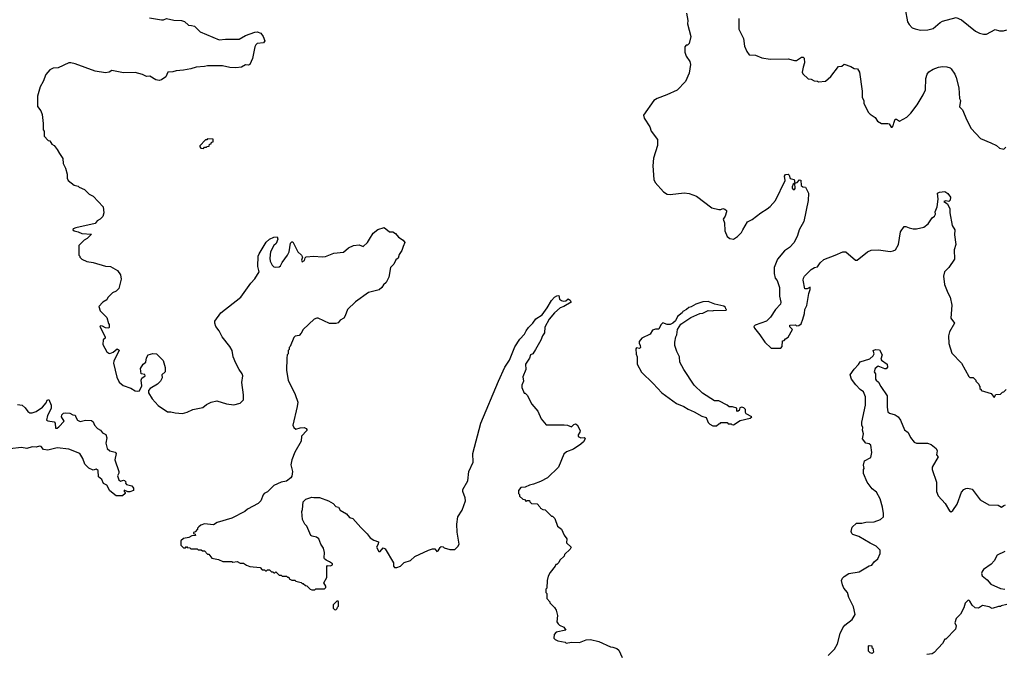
# Model space of a CAD drawing. Extents: x 1933546 to 2138868, y 524910 to 667279.
# Tile 426 of 466: x 2090028 to 2099391, y 590095 to 596134. Entities that reach past the tile are written whole.
import ezdxf

# ---------------------------------------------------------------- set-up
doc = ezdxf.new("R2010")
doc.units = 0

msp = doc.modelspace()

# ---------------------------------------------------------------- linework, layer by layer
at = {"layer": '0CON10XD'}
for points in [[(2096369.4, 596195), (2096383.3, 596125), (2096377.5, 596095), (2096410, 595975), (2096395, 595907.5), (2096377, 595893), (2096365, 595892.5), (2096354.2, 595875), (2096354.6, 595825), (2096365, 595787.5), (2096400, 595735), (2096407.5, 595707.5), (2096394, 595625), (2096358.8, 595545), (2096281.2, 595465), (2096181.3, 595418.7), (2096091.2, 595385), (2096057.1, 595365), (2095960, 595225), (2095966.4, 595196.4), (2096020, 595115), (2096033.3, 595075), (2096092.5, 594995), (2096093, 594937), (2096053.9, 594816.1), (2096050, 594745), (2096057.5, 594615), (2096071.2, 594585), (2096150, 594495), (2096185, 594473.3), (2096215, 594470), (2096346.1, 594486.1), (2096395, 594481.2), (2096465, 594453.8), (2096610, 594345), (2096675, 594327.5), (2096695, 594327.5), (2096715, 594337.5), (2096735, 594332.5), (2096748.3, 594318.3), (2096750, 594305), (2096735.6, 594264.4), (2096716.7, 594235), (2096730.7, 594200.7), (2096733.6, 594123.6), (2096755, 594072.5), (2096782.3, 594052.3), (2096815, 594046.7), (2096855, 594070), (2096890.7, 594109.3), (2096904, 594136)], [(2098449.2, 596235), (2098471.2, 596115), (2098487, 596087), (2098516.4, 596056.4), (2098545, 596046.7), (2098595, 596033.3), (2098665, 596036.2), (2098715, 596051.2), (2098782.9, 596107.1), (2098805, 596118.8), (2098935, 596156), (2098985, 596132), (2099116.7, 596025), (2099155, 596006.2), (2099195, 595996.7), (2099223, 595997), (2099305, 596040), (2099345, 596027.5), (2099385, 596026.7), (2099415, 596036.7)], [(2091263, 596153), (2091375, 596132.5), (2091395, 596132.5), (2091425, 596146.7), (2091495, 596130), (2091566.4, 596126.4), (2091596.1, 596116.1), (2091631.9, 596081.9), (2091661.1, 596078.9), (2091691.1, 596071.1), (2091745, 596020), (2091925, 595941.9), (2091985, 595950), (2092115, 595950), (2092175.6, 595984.4), (2092265, 596015.8), (2092285, 596017.5), (2092320, 596005), (2092343.3, 595975), (2092357.7, 595932.3), (2092345, 595913.8), (2092285, 595906.2), (2092272, 595895), (2092263.3, 595875), (2092242.5, 595765), (2092215, 595707.5), (2092205, 595700), (2092175, 595703.8), (2092136.9, 595683.1), (2092084.3, 595675.7), (2092025, 595678.5), (2091955, 595694.5), (2091815, 595695.4), (2091785, 595687.9), (2091705, 595683.5), (2091655, 595666.2), (2091585, 595652.5), (2091515, 595648.8), (2091485, 595638.8), (2091437.5, 595635), (2091418.1, 595591.9), (2091377, 595563), (2091355, 595557.1), (2091322.3, 595562.3), (2091265, 595597.5), (2091235, 595592.5), (2091195, 595613.3), (2091125, 595633.3), (2091015, 595630), (2090905, 595650), (2090880, 595635), (2090845, 595628.8), (2090745, 595645.7), (2090555.8, 595715.8), (2090515, 595723.3), (2090495, 595722.5), (2090395, 595677.5), (2090345, 595672.5), (2090315, 595657.5), (2090276.4, 595613.6), (2090250, 595545), (2090223.6, 595496.4), (2090196.7, 595405), (2090197, 595307), (2090228.3, 595268.3), (2090243, 595233), (2090252.5, 595145), (2090250, 595085), (2090260, 595075), (2090260, 595025), (2090300, 594985), (2090315, 594980), (2090335, 594950), (2090356.4, 594936.4), (2090385, 594900), (2090405, 594860), (2090437.5, 594815), (2090440, 594765), (2090463, 594723), (2090480, 594665), (2090480, 594625), (2090490, 594605), (2090545, 594560), (2090585, 594550), (2090595, 594540), (2090645, 594520), (2090690, 594475), (2090726.4, 594456.4), (2090822.5, 594355), (2090827.5, 594295), (2090817, 594263), (2090793, 594237), (2090765, 594221.2), (2090745.6, 594194.4), (2090563.3, 594155), (2090535, 594145.7), (2090532.9, 594135), (2090545, 594124.3), (2090585, 594117.1), (2090618.8, 594098.8), (2090710, 594095), (2090669.3, 594050.7), (2090640, 594035), (2090590, 593985), (2090590, 593895), (2090600, 593885), (2090600, 593875), (2090620, 593855), (2090665, 593833.3), (2090725, 593823.3), (2090845, 593790), (2090890, 593785), (2090956.4, 593746.4), (2090986.7, 593705), (2090993.3, 593665), (2090970, 593575), (2090945, 593550), (2090910, 593535), (2090865, 593490), (2090855, 593470), (2090820, 593445), (2090780, 593405), (2090792.5, 593365), (2090855, 593300), (2090873, 593243)], [(2096867, 596147), (2096866.7, 596095), (2096867.5, 596045), (2096912.5, 595955), (2096922, 595882), (2096943, 595833), (2096965, 595800), (2097025, 595797.5), (2097085, 595772.5), (2097165, 595760), (2097335, 595762.5), (2097395, 595747.5), (2097415, 595747.5), (2097463, 595777), (2097477, 595777), (2097487, 595767), (2097492.5, 595725), (2097477, 595683), (2097470, 595635), (2097475, 595620), (2097525, 595572.5), (2097555, 595567.5), (2097583, 595553), (2097615, 595550), (2097625, 595542.5), (2097691.7, 595548.3), (2097742.5, 595595), (2097815, 595687.5), (2097845, 595692.5), (2097868.8, 595711.2), (2097930.3, 595690.3), (2097965, 595670), (2097995, 595666.2), (2098015.7, 595635), (2098039.2, 595455), (2098040, 595395), (2098054, 595365), (2098056.7, 595336.7), (2098100.5, 595250.5), (2098114.5, 595234.5), (2098163, 595203), (2098185, 595167.5), (2098225, 595147.5), (2098285, 595147.5), (2098295, 595142.5), (2098315, 595110), (2098325, 595111.2), (2098335, 595123.3), (2098340.8, 595149.2), (2098355, 595187.5), (2098365, 595187.5), (2098395, 595167.5), (2098465, 595207.5), (2098503.9, 595246.1), (2098563.8, 595325), (2098621.2, 595418.8), (2098642.1, 595467.9), (2098645.7, 595575), (2098658.1, 595615), (2098672.7, 595637.3), (2098715, 595663.1), (2098765, 595682), (2098805, 595690), (2098845, 595687.1), (2098875, 595675.8), (2098885, 595666), (2098920, 595615), (2098932.9, 595585), (2098958.8, 595485), (2098963.8, 595385), (2098973.3, 595365), (2098964, 595304), (2098993.3, 595275), (2099035, 595177.5), (2099077.7, 595097.7), (2099165, 595003.3), (2099263.6, 594963.6), (2099316.1, 594936.1), (2099345, 594912.5), (2099387, 594903), (2099405, 594920)], [(2091775, 594910), (2091785, 594920), (2091805, 594920), (2091811.7, 594928.3), (2091828.3, 594931.7), (2091831.7, 594948.3), (2091848.3, 594951.7), (2091851.7, 594968.3), (2091868.3, 594971.7), (2091868.3, 594998.3), (2091815, 595000), (2091808.3, 594991.7), (2091795, 594990), (2091740, 594935), (2091740, 594925), (2091751.7, 594911.7), (2091775, 594910)], [(2096904, 594136), (2096948.3, 594211.7), (2096995, 594233.8), (2097075, 594296.7), (2097135.8, 594334.2), (2097163.9, 594356.1), (2097215, 594412.5), (2097307, 594603), (2097302, 594645), (2097309.2, 594660.8), (2097335, 594664.2), (2097345.8, 594655), (2097354.1, 594624.1), (2097392.5, 594615), (2097400, 594580), (2097385, 594570), (2097373.3, 594545), (2097375, 594530), (2097385, 594520), (2097395, 594520), (2097401.7, 594528.3), (2097400, 594580), (2097420, 594585), (2097445, 594610), (2097457.5, 594607.5), (2097460, 594555), (2097475, 594542.5), (2097499.3, 594539.3), (2097528.8, 594485), (2097525.9, 594414.1), (2097483.8, 594215), (2097441.2, 594135), (2097425, 594080), (2097393.3, 594015), (2097347.5, 593965), (2097302.5, 593935), (2097233.3, 593855), (2097203.8, 593775), (2097201.7, 593718.3), (2097212.5, 593675), (2097231.7, 593651.7), (2097252.5, 593585), (2097253.3, 593505), (2097266.1, 593446.1), (2097263.9, 593426.1), (2097215, 593377.5), (2097166.4, 593303.6), (2097130, 593265), (2097023, 593227), (2097010, 593215), (2097015, 593200), (2097067.5, 593135), (2097112.5, 593065), (2097175, 593010), (2097265, 593010), (2097280, 593025), (2097281.7, 593078.3), (2097298.3, 593081.7), (2097311.7, 593098.3), (2097336.4, 593113.6), (2097377.5, 593185), (2097351.7, 593211.7), (2097351.7, 593228.3), (2097405, 593230), (2097415, 593222.5), (2097437, 593223), (2097458.3, 593241.7), (2097475.8, 593284.2), (2097492.7, 593337.3), (2097494.3, 593375.7), (2097512, 593415), (2097531.4, 593528.6), (2097545.6, 593565.6), (2097545, 593590), (2097515, 593572.5), (2097493, 593573), (2097480, 593655), (2097481.2, 593675), (2097491.2, 593695), (2097555, 593757.5), (2097585, 593777.5), (2097615, 593782.5), (2097640.9, 593819.1), (2097676.4, 593853.6), (2097782.5, 593895), (2097855, 593926.7), (2097885, 593926.7), (2097975, 593847.5), (2097993, 593847), (2098090, 593925), (2098125, 593940), (2098195, 593944), (2098305, 593928.8), (2098335, 593933.3), (2098356.1, 593943.9), (2098386.1, 593993.9), (2098403.3, 594115), (2098440, 594165), (2098455, 594167.5), (2098485, 594152.5), (2098525, 594143.3), (2098556.1, 594143.9), (2098625, 594161.2), (2098667.7, 594192.3), (2098705, 594250), (2098727.5, 594265), (2098735.8, 594284.2), (2098733.8, 594305), (2098753.3, 594355), (2098761.4, 594425), (2098757.3, 594482.7), (2098775, 594494.2), (2098825, 594498), (2098855, 594481.2), (2098879.4, 594445), (2098875, 594416.7), (2098865, 594403.3), (2098835, 594410), (2098817.5, 594405), (2098852, 594382), (2098871.9, 594335), (2098872.5, 594295), (2098896.2, 594176.2), (2098920, 594135), (2098917.1, 594087.1), (2098930, 593995), (2098915.7, 593945), (2098917.5, 593855), (2098863.8, 593775), (2098824, 593735), (2098814.2, 593695), (2098822.9, 593615), (2098852.9, 593535), (2098875.8, 593495), (2098893.6, 593416.4), (2098884, 593295), (2098918, 593245), (2098871.2, 593165), (2098861.2, 593125), (2098864.2, 593054.2), (2098892.3, 592962.3), (2098983.3, 592865), (2099055, 592740), (2099065, 592730), (2099095, 592730), (2099120, 592705), (2099120, 592695), (2099150, 592665), (2099151.7, 592651.7), (2099158.3, 592648.3), (2099160, 592625), (2099170, 592615), (2099170, 592605), (2099267, 592577), (2099295, 592540), (2099311.7, 592568.3), (2099355, 592570), (2099375, 592590), (2099388.3, 592591.7), (2099410, 592615)], [(2090873, 593243), (2090880, 593235), (2090880, 593205), (2090875, 593200), (2090845, 593203.3), (2090815, 593217.5), (2090795, 593220), (2090790, 593215), (2090840, 593115), (2090840, 593105), (2090823, 593087), (2090817.5, 593045), (2090856.7, 592975), (2090875, 592961.2), (2090885, 592959.2), (2090918.2, 592971.8), (2090955, 593002.5), (2090975, 592990), (2090924.1, 592885.9), (2090921.1, 592865), (2090953, 592733), (2090974.2, 592684.2), (2091012.3, 592652.3), (2091085, 592626.7), (2091125, 592603.3), (2091145, 592598.8), (2091166.1, 592603.9), (2091188.3, 592651.7), (2091182.5, 592705), (2091188.3, 592721.7), (2091220, 592745), (2091217, 592757), (2091183, 592763), (2091177.5, 592815), (2091203.6, 592856.4), (2091227.5, 592875), (2091233, 592917), (2091250, 592945), (2091295, 592957.5), (2091330, 592955), (2091391.7, 592891.7), (2091412.5, 592825), (2091410, 592785), (2091380, 592755), (2091382.5, 592725), (2091367.5, 592695), (2091337.5, 592665), (2091270, 592625), (2091253, 592607), (2091252.5, 592585), (2091287.5, 592525), (2091345, 592462.5), (2091433, 592403), (2091465, 592402.5), (2091505, 592392.5), (2091575, 592387.5), (2091621.7, 592398.3), (2091673.6, 592426.4), (2091770, 592445), (2091805, 592472.5), (2091850, 592495), (2091903.6, 592506.4), (2091995, 592478), (2092065, 592468.8), (2092126.1, 592483.9), (2092155, 592517.5), (2092156.4, 592563.6), (2092141.4, 592681.4), (2092148.6, 592745), (2092144.2, 592765), (2092113.8, 592805), (2092083.3, 592865), (2092057.5, 592925), (2092047.5, 592985), (2092027.5, 593025), (2091952.5, 593115), (2091923.6, 593173.6), (2091893.3, 593215), (2091882.5, 593245), (2091882.5, 593265), (2091941.2, 593345), (2092132, 593495), (2092225, 593627.5), (2092263, 593667), (2092304.3, 593735), (2092292.2, 593785), (2092296.2, 593885), (2092305, 593907.5), (2092371.7, 594018.3), (2092403.3, 594045), (2092445, 594066.2), (2092475, 594067.5), (2092483.3, 594045), (2092466.2, 594005), (2092445.9, 593984.1), (2092413.8, 593925), (2092406.2, 593865), (2092411.2, 593835), (2092429.5, 593799.5), (2092445, 593783.3), (2092465, 593778.8), (2092495, 593783.8), (2092507, 593793), (2092523.8, 593825), (2092575.8, 593894.2), (2092591.2, 593925), (2092603, 594007), (2092615, 594020), (2092625, 594020), (2092673.9, 593923.9), (2092707.5, 593895), (2092717.5, 593875), (2092706.7, 593845), (2092715, 593831.2), (2092735, 593843.3), (2092743, 593867), (2092753.6, 593876.4), (2092825, 593883.3), (2092905, 593876.7), (2092935, 593880), (2093015, 593913.3), (2093106.4, 593923.6), (2093155, 593962.5), (2093203.6, 593986.4), (2093255, 593992.5), (2093295, 593977.5), (2093336.2, 594015), (2093355, 594046.7), (2093388.3, 594101.7), (2093433.7, 594136.3), (2093495, 594156), (2093545, 594114.4), (2093575, 594114.3), (2093600.6, 594100.6), (2093630, 594065), (2093675.5, 594035.5), (2093690.6, 594015), (2093673.1, 593976.9), (2093663.4, 593936.6), (2093635, 593900), (2093627.5, 593865), (2093605, 593848), (2093585, 593808), (2093555, 593777.5), (2093537.5, 593685), (2093513.3, 593635), (2093488.3, 593611.7), (2093471.2, 593585), (2093445, 593564.2), (2093345, 593537.5), (2093221.4, 593448.6), (2093144.2, 593375), (2093124.4, 593315.6), (2093110, 593295), (2093075, 593276.2), (2093055, 593250), (2093035, 593244.4), (2092975, 593243.6), (2092867.5, 593295), (2092852.5, 593295), (2092826.8, 593283.2), (2092722.5, 593185), (2092705, 593150), (2092685, 593130), (2092648.3, 593121.7), (2092635, 593110), (2092600, 593025), (2092590, 593015), (2092590, 592995), (2092580, 592985), (2092580, 592955), (2092570, 592945), (2092567.5, 592915), (2092566.7, 592795), (2092582, 592705), (2092649.1, 592569.1), (2092672, 592495), (2092668, 592455), (2092626.7, 592275), (2092635, 592252.5), (2092655, 592237.5), (2092695, 592250), (2092733, 592253), (2092752.5, 592245), (2092760, 592235), (2092757.5, 592225), (2092709.3, 592170.7), (2092705.8, 592124.2), (2092645, 592020), (2092617.1, 591945), (2092607.7, 591897.7), (2092622, 591835), (2092615, 591790), (2092606.7, 591775), (2092565.9, 591744.1), (2092515, 591733.3), (2092445, 591701.2), (2092385, 591642.5), (2092352.5, 591625), (2092342.5, 591612.5), (2092320, 591555), (2092295, 591530), (2092195, 591476.7), (2092170, 591455), (2092045, 591392.5), (2091905, 591350), (2091871.7, 591328.3), (2091785, 591336.7), (2091750, 591325), (2091730.7, 591309.3), (2091720, 591295), (2091720, 591285), (2091695, 591260), (2091680, 591255), (2091680, 591245), (2091695, 591240), (2091700, 591225), (2091665, 591222.5), (2091635, 591207.5), (2091585, 591197.5), (2091560, 591175), (2091560, 591135), (2091571.7, 591121.7), (2091585, 591110), (2091605, 591110), (2091615, 591120), (2091621.7, 591111.7), (2091645, 591110), (2091655, 591100), (2091715, 591100), (2091725, 591090), (2091755, 591090), (2091765, 591080), (2091785, 591080), (2091815, 591050), (2091825, 591050), (2091855, 591010), (2091917, 590997), (2091958.3, 590978.3), (2092045, 590977.5), (2092055, 590972.5), (2092095, 590977.5), (2092125, 590962.5), (2092155, 590962.5), (2092185, 590942.5), (2092215, 590932.5), (2092315, 590920), (2092335, 590900), (2092355, 590900), (2092365, 590890), (2092375, 590890), (2092385, 590900), (2092405, 590900), (2092421.7, 590881.7), (2092435, 590880), (2092445, 590870), (2092455, 590870), (2092465, 590880), (2092495, 590850), (2092515, 590850), (2092525, 590840), (2092565, 590840), (2092575, 590830), (2092588.3, 590828.3), (2092590, 590815), (2092615, 590800), (2092645, 590800), (2092655, 590790), (2092705, 590780), (2092715, 590770), (2092725, 590770), (2092745, 590750), (2092758.3, 590748.3), (2092790, 590715), (2092805, 590710), (2092835, 590710), (2092845, 590720), (2092925, 590720), (2092938.3, 590731.7), (2092940, 590745), (2092920, 590775), (2092950, 590825), (2092948.3, 590931.7), (2092955, 590940), (2092985, 590937.5), (2093001.7, 590948.3), (2093002.5, 590955), (2092975, 590976.7), (2092941.7, 590991.7), (2092927.5, 591005), (2092922.5, 591015), (2092926.7, 591065), (2092916.7, 591106.7), (2092893, 591143), (2092873, 591193), (2092851.7, 591211.7), (2092808.3, 591218.3), (2092797, 591227), (2092760, 591315), (2092740, 591335), (2092718.3, 591378.3), (2092710, 591455), (2092717.5, 591475), (2092723, 591547), (2092749.3, 591570.7), (2092805, 591592), (2092826.1, 591586.1), (2092878.3, 591588.3), (2092966.1, 591556.1), (2093009.3, 591529.3), (2093035, 591502.5), (2093060, 591495), (2093077, 591467), (2093135, 591432.5), (2093165, 591397.5), (2093195, 591387.5), (2093270.7, 591300.7), (2093333, 591243), (2093360, 591205), (2093395, 591182.5), (2093440, 591165), (2093437.5, 591145), (2093422.5, 591115), (2093443.6, 591073.6), (2093455, 591073.3), (2093485, 591107.5), (2093505, 591100), (2093582.5, 590965), (2093583, 590933), (2093593, 590923), (2093615, 590920), (2093650, 590935), (2093685, 590970), (2093745, 590987.5), (2093785, 591027.5), (2093915, 591087.5), (2093955, 591100), (2093975, 591100), (2093995, 591072.5), (2094008.8, 591081.2), (2094025, 591112.5), (2094035, 591120), (2094055, 591117.5), (2094065, 591107.5), (2094117, 591093), (2094167, 591093), (2094195, 591120), (2094206.4, 591143.6), (2094188.3, 591258.3), (2094184.3, 591335), (2094195.8, 591405), (2094235, 591466.2), (2094266.9, 591555), (2094265.6, 591585), (2094240.8, 591645), (2094242.9, 591665), (2094288.6, 591745), (2094300, 591835), (2094340, 591925), (2094336.2, 592005), (2094412, 592295), (2094581.8, 592695), (2094640.8, 592829.2), (2094684.5, 592895.5), (2094735, 593020), (2094785, 593093.8), (2094828.8, 593141.2), (2094844, 593175), (2094866.2, 593205), (2094906.2, 593245), (2094935, 593286.2), (2094995, 593326.7), (2095045, 593392.5), (2095085, 593462.5), (2095115, 593492.5), (2095135, 593506.7), (2095155, 593510), (2095162.5, 593475), (2095181.4, 593461.4), (2095195.9, 593455.9), (2095222.3, 593457.7), (2095245, 593477.5), (2095262.5, 593465), (2095272.5, 593445), (2095203.3, 593405), (2095167.8, 593392.2), (2095114.4, 593345.6), (2095064.6, 593285.4), (2095020.8, 593209.2), (2095019.1, 593155), (2094998.5, 593125), (2094984.4, 593085), (2094934, 592995), (2094908.8, 592955), (2094886.2, 592943.8), (2094877.1, 592915), (2094836.9, 592855), (2094842.2, 592805), (2094812.9, 592735), (2094818.8, 592695), (2094803.3, 592655), (2094803.3, 592635), (2094825, 592580), (2094835, 592580), (2094855, 592560), (2094897.5, 592475), (2094955, 592410), (2094987.5, 592335), (2095035, 592280), (2095205, 592280), (2095237, 592277), (2095275, 592260), (2095296.4, 592283.6), (2095315, 592287.5), (2095328.6, 592278.6), (2095356.4, 592225), (2095355, 592208.8), (2095338.6, 592185), (2095338.8, 592168.8), (2095365, 592156.9), (2095395, 592160), (2095404.2, 592145), (2095391.1, 592118.9), (2095365, 592096), (2095295, 592048.6), (2095228.9, 592021.1), (2095201.5, 591998.5), (2095150.8, 591875), (2095046.4, 591773.6), (2094980, 591740), (2094914.4, 591715.6), (2094875, 591706), (2094835, 591686.7), (2094795, 591682.5), (2094770, 591655), (2094770, 591625), (2094780, 591615), (2094781.7, 591601.7), (2094811.7, 591571.7), (2094828.3, 591568.3), (2094845, 591550), (2094855, 591560), (2094875, 591560), (2094880, 591545), (2094895, 591530), (2094948.3, 591528.3), (2094975, 591500), (2094980, 591485), (2095003, 591473), (2095025, 591470), (2095085, 591410), (2095095, 591410), (2095116.7, 591386.7), (2095142.5, 591315), (2095180, 591285), (2095205, 591230), (2095230, 591195), (2095227.5, 591155), (2095272.5, 591115), (2095262.5, 591095), (2095210, 591045), (2095205, 591030), (2095165, 590990), (2095155, 590970), (2095135, 590950), (2095125, 590950), (2095120, 590935), (2095072.5, 590875), (2095055, 590840), (2095043.6, 590796.4), (2095040, 590725), (2095030, 590715), (2095030, 590685), (2095040, 590675), (2095040, 590625), (2095070, 590595), (2095070, 590585), (2095115, 590540), (2095130, 590515), (2095142.5, 590465), (2095137.5, 590405), (2095147.5, 590385), (2095161.7, 590371.7), (2095203, 590353), (2095220, 590325), (2095130, 590305), (2095110, 590285), (2095108.3, 590248.3), (2095120, 590235), (2095145, 590222.5), (2095215, 590210), (2095225, 590202.5), (2095275, 590210), (2095351.7, 590208.3), (2095415, 590233.3), (2095455, 590237.5), (2095536.5, 590216.5), (2095645, 590167.1), (2095667.1, 590162.9)], [(2096618.3, 592268.3), (2096655, 592270), (2096675, 592290), (2096688.3, 592291.7), (2096695, 592300), (2096755, 592300), (2096765, 592290), (2096795, 592290), (2096801.7, 592281.7), (2096815, 592280), (2096878.3, 592321.7), (2096975, 592342.5), (2096990, 592355), (2096937.5, 592385), (2096930, 592395), (2096930, 592425), (2096915, 592440), (2096895, 592447.5), (2096875, 592440), (2096870, 592415), (2096855, 592407.5), (2096847.5, 592415), (2096847, 592437), (2096805, 592450), (2096775, 592450), (2096756.1, 592466.1), (2096676.2, 592506.2), (2096635, 592507.5), (2096521.7, 592581.7), (2096443.3, 592655), (2096343.3, 592805), (2096306.2, 592875), (2096303.8, 592925), (2096276.1, 592976.1), (2096257.5, 593035), (2096257.5, 593065), (2096267.5, 593115), (2096277.5, 593135), (2096283.6, 593186.4), (2096313.6, 593236.4), (2096409.3, 593300.7), (2096495, 593337.5), (2096525, 593342.5), (2096575, 593367.5), (2096615, 593362.5), (2096625, 593367.5), (2096745, 593370), (2096750, 593375), (2096741.7, 593381.7), (2096740, 593395), (2096725, 593407.5), (2096638.3, 593428.3), (2096575, 593452.5), (2096525, 593450), (2096457, 593427), (2096415, 593402.5), (2096390, 593395), (2096370, 593375), (2096333.6, 593356.4), (2096326.4, 593343.6), (2096285, 593310), (2096265, 593270), (2096240, 593245), (2096215, 593232.5), (2096185, 593232.5), (2096145, 593250), (2096125, 593230), (2096105, 593190), (2096075, 593190), (2096045, 593180), (2096025, 593142.5), (2095945, 593102.5), (2095930.7, 593089.3), (2095918.3, 593071.7), (2095917.5, 593055), (2095930, 593035), (2095932.5, 593015), (2095923, 593007), (2095895, 593012.5), (2095887, 593003), (2095890.7, 592950.7), (2095900, 592925), (2095900, 592855), (2095940.7, 592780.7), (2096053, 592673), (2096135, 592582.5), (2096275, 592483.3), (2096342.5, 592455), (2096385, 592427.5), (2096443.3, 592403.3), (2096515, 592362.5), (2096555, 592350), (2096575, 592300), (2096590, 592285), (2096618.3, 592268.3)], [(2097716, 590085), (2097775.5, 590144.5), (2097805.8, 590195), (2097831.9, 590295), (2097855, 590346.7), (2097875, 590373.8), (2097945, 590428), (2097971.9, 590475), (2097957, 590547), (2097911.8, 590635), (2097901.1, 590685), (2097865.4, 590725), (2097852, 590758), (2097842.9, 590797.1), (2097851.2, 590818.8), (2097867.1, 590835), (2097914, 590866), (2098010.6, 590879.4), (2098105, 590936.2), (2098132.5, 590945), (2098154.1, 590975.9), (2098188, 591005), (2098212, 591055), (2098210, 591085), (2098172, 591125), (2098115, 591152.2), (2098008.1, 591218.1), (2097951.2, 591235), (2097940, 591245), (2097934.2, 591265), (2097943.8, 591305), (2097985, 591343.3), (2098035, 591342.5), (2098075, 591354.3), (2098155, 591355.7), (2098215, 591377.5), (2098241.2, 591405), (2098244, 591435), (2098234.2, 591494.2), (2098210, 591575), (2098175, 591637.5), (2098135, 591670), (2098086.2, 591735), (2098053.3, 591815), (2098052.5, 591855), (2098057.5, 591865), (2098053.3, 591895), (2098062.5, 591935), (2098121.7, 591968.3), (2098130, 592015), (2098123.3, 592085), (2098107.3, 592097.3), (2098073.3, 592105), (2098042.5, 592145), (2098052.5, 592195), (2098043, 592227), (2098047.5, 592255), (2098037, 592277), (2098036.7, 592305), (2098070, 592465), (2098070, 592545), (2098053.3, 592593.3), (2098019.2, 592615), (2097978.3, 592658.3), (2097938.8, 592715), (2097926.7, 592755), (2097965, 592810), (2098006.2, 592853.8), (2098020.4, 592879.5), (2098111.9, 592908.1), (2098143.5, 592936.5), (2098152.5, 592955), (2098143.6, 592986.4), (2098166.4, 592996.4), (2098203, 592993), (2098230, 592945), (2098217.5, 592905), (2098222.5, 592895), (2098277.5, 592855), (2098281.7, 592828.3), (2098267, 592813), (2098255, 592812.5), (2098193, 592837), (2098163.6, 592816.4), (2098152.5, 592785), (2098167.5, 592765), (2098167.5, 592715), (2098172.5, 592705), (2098196.1, 592686.1), (2098216, 592645), (2098278, 592555), (2098275.8, 592445.8), (2098284.4, 592404.4), (2098298.7, 592388.7), (2098353.5, 592373.5), (2098380.8, 592355), (2098402.9, 592322.9), (2098441.8, 592231.8), (2098475.5, 592205.5), (2098499.6, 592159.5), (2098535.7, 592115.7), (2098555, 592105.8), (2098660, 592105), (2098695, 592092.5), (2098742.5, 592055), (2098753, 592033), (2098747.5, 591995), (2098761.2, 591975), (2098705.5, 591875), (2098704.5, 591855), (2098746.7, 591735), (2098745.8, 591645), (2098760.8, 591605), (2098829.1, 591529.1), (2098870.7, 591460.7), (2098885, 591452.5), (2098902.5, 591465), (2098942, 591525), (2098985, 591637.5), (2099005, 591662.5), (2099026.4, 591673.6), (2099045, 591676.2), (2099085, 591666.7), (2099161.2, 591565), (2099245, 591517.1), (2099333.4, 591513.4), (2099365, 591496.7), (2099387.1, 591512.9), (2099403.4, 591516.6)], [(2090007.1, 592472.9), (2090050, 592465), (2090079.7, 592439.7), (2090105.7, 592405), (2090125, 592394.5), (2090145, 592392.2), (2090183.3, 592405), (2090245, 592446.7), (2090280.7, 592489.3), (2090290, 592515), (2090305, 592520), (2090326.2, 592465), (2090326, 592435), (2090291.4, 592368.6), (2090282.5, 592325), (2090295.7, 592315.7), (2090356.6, 592306.6), (2090364.2, 592294.2), (2090368.8, 592248.8), (2090385, 592248.6), (2090401.2, 592258.8), (2090450, 592315), (2090424.4, 592355), (2090427.3, 592372.7), (2090445, 592388.8), (2090465, 592393.8), (2090505, 592388.8), (2090533.6, 592373.6), (2090555, 592370), (2090560.8, 592350.8), (2090578.6, 592325), (2090601.9, 592311.9), (2090655, 592323.3), (2090711.1, 592321.1), (2090726.6, 592306.6), (2090738.6, 592275), (2090767.8, 592245), (2090797.7, 592227.7), (2090815, 592203.6), (2090847.8, 592187.8), (2090855.8, 592155), (2090847.5, 592105), (2090860.4, 592055), (2090885, 592031.5), (2090935, 592018.1), (2090944.4, 592005), (2090933.1, 591945), (2090970.8, 591835), (2090970.5, 591819.5), (2090956.7, 591795), (2090970, 591755), (2090985, 591743.3), (2091015, 591752.5), (2091025, 591750), (2091037, 591737), (2091033, 591723), (2091045, 591710), (2091095, 591697.5), (2091110, 591675), (2091110, 591655), (2091075, 591640), (2091055, 591640), (2091021.7, 591658.3), (2091020, 591645), (2091030, 591635), (2091030, 591625), (2091005, 591602.5), (2090945, 591604), (2090885, 591652.5), (2090855, 591703.8), (2090825, 591721.4), (2090809.8, 591759.8), (2090778.8, 591785), (2090773.8, 591845), (2090755, 591855.8), (2090725, 591848), (2090685, 591866.9), (2090646.5, 591905), (2090629.1, 591959.1), (2090599.2, 592005), (2090496.4, 592046.4), (2090385, 592058.8), (2090295, 592038.5), (2090255, 592044.4), (2090231.9, 592071.9), (2090215, 592076.2), (2090185, 592066.4), (2090145, 592070.8), (2090095.3, 592054.7), (2090045, 592062.9), (2089935, 592049.5)], [(2099395, 591074), (2099325, 591038), (2099294.4, 590985.6), (2099266.3, 590953.7), (2099195, 590902.5), (2099180, 590885), (2099176, 590865), (2099181.7, 590841.7), (2099227.5, 590805), (2099261.7, 590761.7), (2099355, 590721.2), (2099395, 590716.7)], [(2093035, 590520), (2093048.3, 590531.7), (2093050, 590545), (2093060, 590555), (2093060, 590595), (2093055, 590600), (2093045, 590600), (2093010, 590565), (2093010, 590535), (2093021.7, 590521.7), (2093035, 590520)], [(2099415, 590570), (2099363, 590557), (2099355, 590550), (2099335, 590550), (2099275, 590532.5), (2099247, 590547), (2099185, 590561.2), (2099146.2, 590535), (2099115, 590536.2), (2099085, 590563.8), (2099065, 590602.5), (2099055, 590610), (2099043.6, 590606.4), (2099018.8, 590581.2), (2099005, 590537.5), (2098975, 590477.5), (2098933, 590437), (2098922, 590395), (2098932.5, 590365), (2098927.5, 590335), (2098835, 590240), (2098825, 590240), (2098802.3, 590197.7), (2098725, 590111.4), (2098705, 590100.6), (2098655, 590094.6)], [(2095667.1, 590162.9), (2095705, 590151.4), (2095726, 590135), (2095756, 590066)], [(2098135, 590102.5), (2098115, 590110), (2098100, 590125), (2098100, 590175), (2098105, 590180), (2098130, 590175), (2098131.7, 590161.7), (2098140, 590155), (2098147.5, 590115), (2098135, 590102.5)]]:
    msp.add_lwpolyline(points, dxfattribs=at)

doc.saveas('drawing.dxf')
